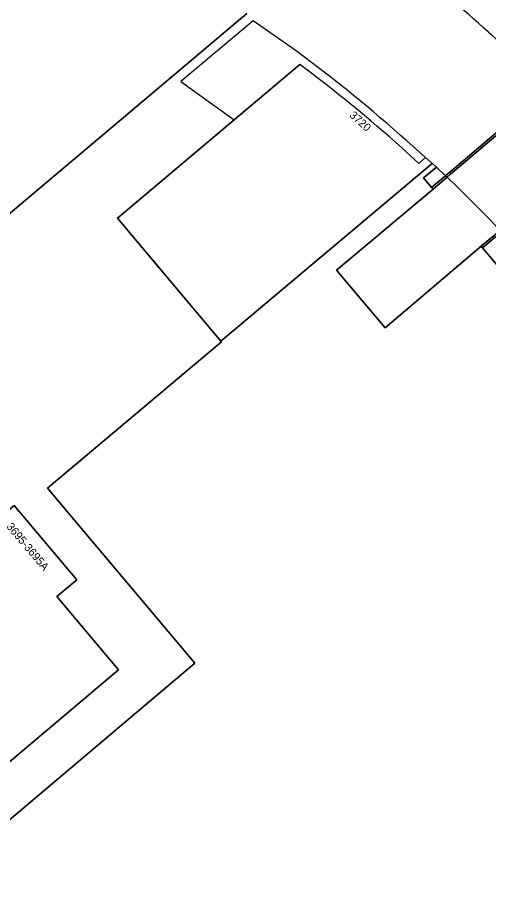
# Model space of a CAD drawing. Extents: x 155018 to 156648, y 383979 to 385733.
# Drawn here: x 156387.7 to 156446.6, y 384716.2 to 384824.6 of the extents above; entities that cross this region are included whole.
import ezdxf

# ---------------------------------------------------------------- set-up
doc = ezdxf.new("R2010")
doc.units = 0
for name, color, linetype in [('IMGEO_Erf', 7, 'Continuous'), ('IMGEO_Muur', 7, 'Continuous'), ('IMGEO_Pand', 7, 'Continuous'), ('IMGEO_Pand_nummerreeks', 7, 'Continuous'), ('IMGEO_Pand_overbouw', 7, 'Continuous'), ('IMGEO_Rijbaan_lokaal_gesloten', 7, 'Continuous')]:
    doc.layers.add(name, color=color, linetype=linetype)

msp = doc.modelspace()

# ---------------------------------------------------------------- linework, layer by layer
at = {"layer": 'IMGEO_Erf'}
for points in [[(156416.39, 384825.07), (156338.45, 384759.38), (156329.35, 384769.96), (156305.57, 384750), (156251.87, 384704.9), (156252.4, 384703.77), (156254.63, 384705.66), (156254.83, 384705.42), (156252.47, 384703.46), (156252.65, 384702.84), (156252.22, 384702.71), (156252.02, 384703.44), (156250.11, 384709.05), (156254.18, 384712.4), (156248.11, 384719.61)], [(156375.48, 384715.21), (156375.62, 384715.04), (156409.9, 384743.97), (156391.5, 384765.81), (156413.21, 384784.09), (156413.14, 384784.18), (156400.22, 384799.51), (156414.81, 384811.8), (156423.01, 384818.71)], [(156435.73, 384808.32), (156437.85, 384806.35), (156438.71, 384807.08), (156439.52, 384806.36), (156439.54, 384806.38), (156440.06, 384805.89), (156438.45, 384804.54), (156439.46, 384803.35), (156441.2, 384804.82), (156451.12, 384813.21)], [(156451.28, 384813.02), (156441.81, 384805.01), (156441.39, 384804.64), (156439.65, 384803.13), (156427.6, 384793.01), (156433.66, 384785.83), (156445.67, 384796.01), (156448.02, 384797.98)], [(156448.19, 384797.8), (156445.83, 384795.81), (156449.18, 384791.83)]]:
    msp.add_lwpolyline(points, dxfattribs=at)
msp.add_lwpolyline([(156348.46, 384754.74), (156358.53, 384763.21), (156378.04, 384740.03), (156385.79, 384746.57), (156378.01, 384755.82), (156387.3, 384763.65), (156395.14, 384754.35), (156392.66, 384752.26), (156400.36, 384743.12), (156375.71, 384722.35)], close=True, dxfattribs=at)
for centre, radius, start, end in [((156339.51, 384704.61), 159.43, 47.8074, 52.6746), ((156305.54, 384661.4), 214.28, 46.5931, 48.8366), ((156305.79, 384662.24), 195.51, 48.3471, 53.159)]:
    msp.add_arc(centre, radius, start, end, dxfattribs=at)
at = {"layer": 'IMGEO_Muur'}
for points in [[(156451.28, 384813.02), (156451.12, 384813.21), (156441.2, 384804.82), (156439.46, 384803.35), (156439.65, 384803.13), (156441.39, 384804.64), (156441.81, 384805.01)], [(156458.24, 384804.82), (156450.4, 384799.98), (156448.02, 384797.98), (156445.67, 384796.01), (156445.83, 384795.81), (156448.19, 384797.8), (156450.56, 384799.79), (156458.37, 384804.61)]]:
    msp.add_lwpolyline(points, close=True, dxfattribs=at)
at = {"layer": 'IMGEO_Pand'}
for points in [[(156280.84, 384827.93), (156293.8, 384812.59), (156295.22, 384810.56), (156329.35, 384769.96), (156338.45, 384759.38), (156416.39, 384825.07)], [(156423.01, 384818.71), (156414.81, 384811.8), (156400.22, 384799.51), (156413.14, 384784.18), (156439.52, 384806.36)], [(156439.52, 384806.36), (156438.71, 384807.08), (156437.85, 384806.35), (156435.73, 384808.32)], [(156451.32, 384791.66), (156450.33, 384792.76), (156449.18, 384791.83), (156445.83, 384795.81), (156445.67, 384796.01), (156433.66, 384785.83), (156427.6, 384793.01), (156439.65, 384803.13), (156439.46, 384803.35), (156438.45, 384804.54), (156440.06, 384805.89), (156439.54, 384806.38), (156439.52, 384806.36), (156413.14, 384784.18), (156413.21, 384784.09), (156391.5, 384765.81), (156409.9, 384743.97), (156375.62, 384715.04), (156451.26, 384624.75), (156451.27, 384624.73), (156451.3, 384624.76), (156451.98, 384625.36), (156450.83, 384626.71)]]:
    msp.add_lwpolyline(points, dxfattribs=at)
msp.add_lwpolyline([(156392.66, 384752.26), (156395.14, 384754.35), (156387.3, 384763.65), (156378.01, 384755.82), (156385.79, 384746.57), (156378.04, 384740.03), (156358.53, 384763.21), (156348.46, 384754.74), (156375.71, 384722.35), (156400.36, 384743.12)], close=True, dxfattribs=at)
msp.add_arc((156305.79, 384662.24), 195.51, 48.3471, 53.159, dxfattribs=at)
at = {"layer": 'IMGEO_Pand_overbouw'}
for points in [[(156435.73, 384808.32), (156437.85, 384806.35), (156438.71, 384807.08), (156436.37, 384809.17), (156435.55, 384809.9), (156434.72, 384810.63), (156433.89, 384811.35), (156433.05, 384812.07), (156432.21, 384812.78), (156431.37, 384813.49), (156430.52, 384814.19), (156429.66, 384814.89), (156428.81, 384815.58), (156427.95, 384816.27), (156427.08, 384816.95), (156426.21, 384817.63), (156425.34, 384818.3), (156424.46, 384818.97), (156423.58, 384819.63), (156422.69, 384820.29), (156417.18, 384824.17), (156408.15, 384816.57), (156414.81, 384811.8)], [(156414.81, 384811.8), (156423.01, 384818.71)], [(156441.39, 384804.64), (156441.2, 384804.82), (156440.06, 384805.89), (156438.45, 384804.54), (156439.46, 384803.35), (156439.65, 384803.13), (156427.6, 384793.01), (156433.66, 384785.83), (156445.67, 384796.01), (156445.83, 384795.81), (156449.18, 384791.83), (156450.33, 384792.76), (156451.32, 384791.66)]]:
    msp.add_lwpolyline(points, dxfattribs=at)
for centre, radius, start, end in [((156305.79, 384662.24), 195.51, 48.3471, 53.159), ((156314, 384671.24), 184.46, 43.4026, 46.3215)]:
    msp.add_arc(centre, radius, start, end, dxfattribs=at)
at = {"layer": 'IMGEO_Rijbaan_lokaal_gesloten'}
for centre, radius, start, end in [((156339.51, 384704.61), 159.43, 47.8074, 52.6746), ((156305.54, 384661.4), 214.28, 46.5931, 48.8366)]:
    msp.add_arc(centre, radius, start, end, dxfattribs=at)

# ---------------------------------------------------------------- texts
at = {"layer": 'IMGEO_Pand_nummerreeks'}
for s, rotation, p in [('3720', 318.2199, (156429.12, 384812.25)), ('3695-3695A', 310.1126, (156386.3, 384760.97))]:
    msp.add_text(s, height=1, rotation=rotation, dxfattribs=at).set_placement(p)

doc.saveas('drawing.dxf')
